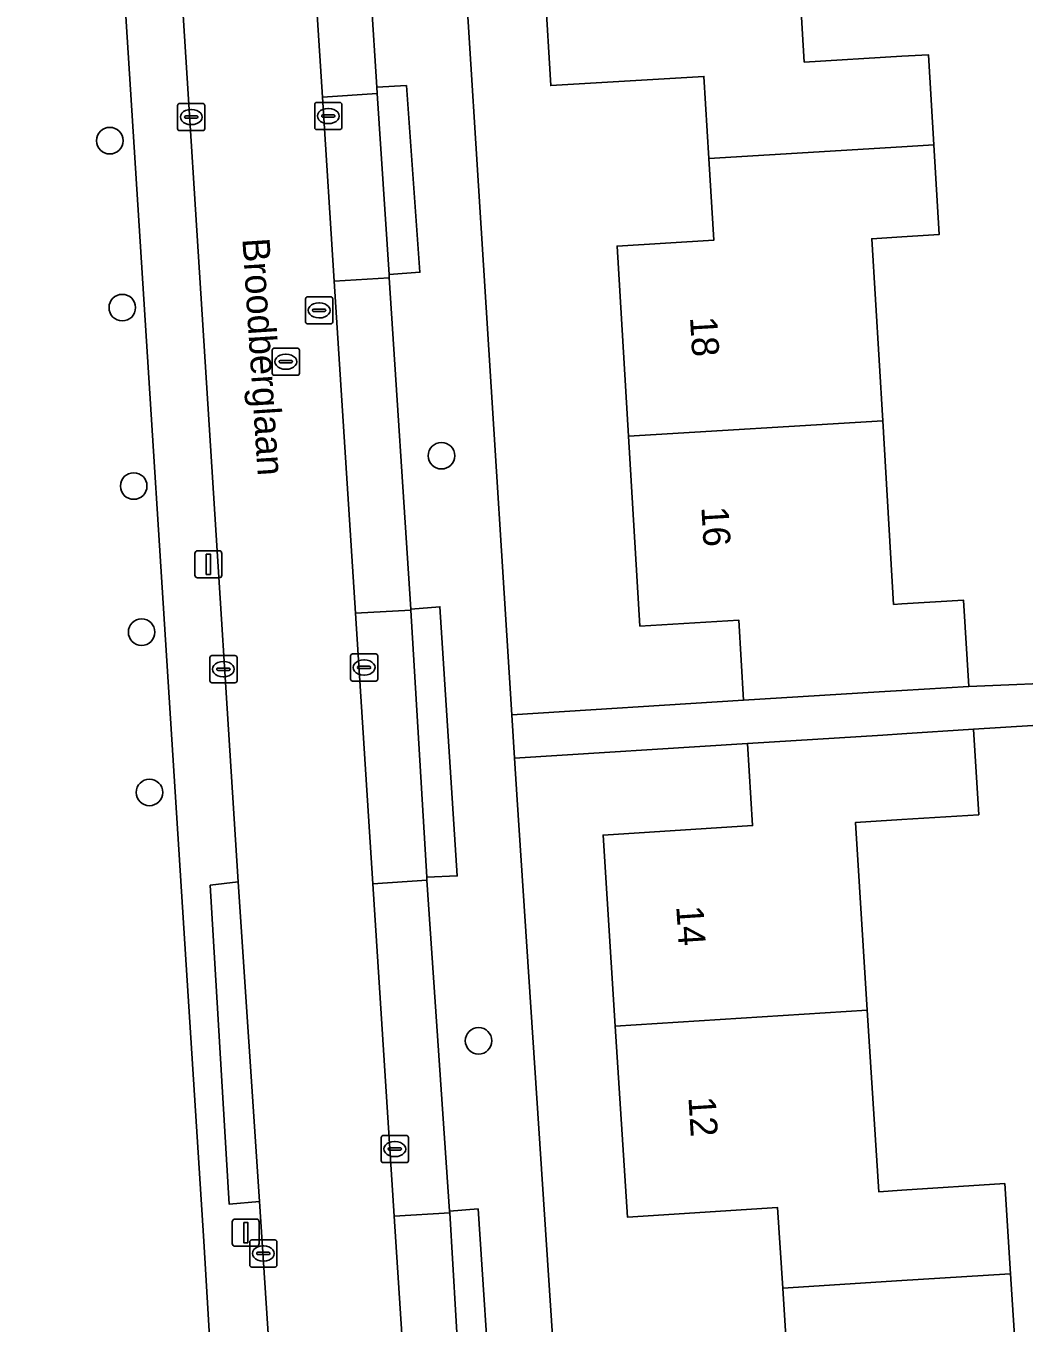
# Model space of a CAD drawing. Extents: x 159680 to 160786, y 387323 to 388340.
# Drawn here: x 160467.74 to 160504.5, y 388126.97 to 388174.76 of the extents above; entities that cross this region are included whole.
import ezdxf

# ---------------------------------------------------------------- set-up
doc = ezdxf.new("R2010")
doc.units = 0
for name, color, linetype in [('IMGEO_Boom', 7, 'Continuous'), ('IMGEO_Erf', 7, 'Continuous'), ('IMGEO_Kolk', 7, 'Continuous'), ('IMGEO_Lichtmast', 7, 'Continuous'), ('IMGEO_Openbare_ruimte_label', 7, 'Continuous'), ('IMGEO_Pand', 7, 'Continuous'), ('IMGEO_Pand_nummerreeks', 7, 'Continuous'), ('IMGEO_Parkeervlak_open', 7, 'Continuous'), ('IMGEO_Rijbaan_lokaal_open', 7, 'Continuous'), ('IMGEO_Rioolput', 7, 'Continuous'), ('IMGEO_Voetpad_open', 7, 'Continuous')]:
    doc.layers.add(name, color=color, linetype=linetype)

msp = doc.modelspace()

# ---------------------------------------------------------------- linework, layer by layer
at = {"layer": 'IMGEO_Boom'}
for centre in [(160470.824, 388170.534), (160471.285, 388164.382), (160483.038, 388158.927), (160471.705, 388157.81), (160471.997, 388152.427), (160472.286, 388146.521), (160484.407, 388137.369)]:
    msp.add_circle(centre, 0.489, dxfattribs=at)
at = {"layer": 'IMGEO_Erf'}
for points in [[(160476.522, 388090.3), (160476.219, 388097.501), (160474.291, 388129.99), (160473.641, 388140.17), (160471.41, 388175.127), (160471.045, 388180.851), (160470.027, 388196.801), (160469.99, 388197.379), (160469.788, 388200.533), (160469.68, 388202.232), (160467.736, 388232.609)], [(160496.006, 388180.063), (160496.402, 388173.427), (160500, 388173.642), (160500.973, 388173.7), (160501.171, 388170.383), (160501.369, 388167.071), (160500, 388166.989), (160498.887, 388166.923), (160499.289, 388160.206), (160499.693, 388153.445), (160500, 388153.463), (160502.271, 388153.599), (160502.461, 388150.417), (160510.69, 388150.767), (160506.498, 388211.005)], [(160521.761, 388126.51), (160521.555, 388129.835), (160521.355, 388133.075), (160523.873, 388133.231), (160523.451, 388140.064), (160523.032, 388146.834), (160520.4, 388146.672), (160520.194, 388150.002), (160512.008, 388149.496), (160513.31, 388128.441), (160511.877, 388128.352), (160510.579, 388149.338), (160502.628, 388148.846), (160502.828, 388145.698), (160500, 388145.518), (160498.282, 388145.408), (160498.722, 388138.496), (160499.147, 388131.81), (160500, 388131.864), (160503.783, 388132.105), (160503.994, 388128.785), (160504.2, 388125.556)], [(160488.993, 388144.947), (160494.499, 388145.298), (160494.307, 388148.317), (160485.726, 388147.778), (160485.822, 388146.243), (160489.363, 388092.593)], [(160491.487, 388090.677), (160492.564, 388090.772), (160492.112, 388097.87), (160491.661, 388104.968), (160497.241, 388105.323), (160497.053, 388108.285), (160496.865, 388111.246), (160493.814, 388111.052), (160493.367, 388118.08), (160492.92, 388125.108), (160495.795, 388125.291), (160495.607, 388128.255), (160495.418, 388131.222), (160489.889, 388130.871), (160489.441, 388137.908), (160488.993, 388144.947)]]:
    msp.add_lwpolyline(points, dxfattribs=at)
msp.add_lwpolyline([(160487.521, 388199.618), (160487.105, 388206.576), (160490.518, 388206.78), (160490.328, 388209.961), (160481.853, 388209.429), (160485.625, 388149.385), (160494.169, 388149.922), (160493.994, 388152.864), (160490.347, 388152.646), (160489.928, 388159.648), (160489.51, 388166.649), (160493.068, 388166.862), (160492.888, 388169.882), (160492.707, 388172.903), (160487.067, 388172.565), (160486.652, 388179.508), (160486.238, 388186.448), (160491.84, 388186.782), (160491.658, 388189.828), (160491.476, 388192.873), (160487.937, 388192.662)], close=True, dxfattribs=at)
at = {"layer": 'IMGEO_Kolk'}
for p, q in [((160473.397, 388171.905), (160474.249, 388171.905)), ((160478.445, 388171.942), (160479.297, 388171.942)), ((160473.322, 388170.979), (160473.322, 388171.831)), ((160473.581, 388171.399), (160473.581, 388171.411)), ((160473.624, 388171.448), (160474.022, 388171.448)), ((160473.81, 388171.685), (160473.835, 388171.685)), ((160474.065, 388171.411), (160474.065, 388171.399)), ((160474.323, 388171.831), (160474.323, 388170.979)), ((160478.37, 388171.016), (160478.37, 388171.868)), ((160478.629, 388171.436), (160478.629, 388171.448)), ((160478.672, 388171.485), (160479.07, 388171.485)), ((160478.858, 388171.722), (160478.883, 388171.722)), ((160479.113, 388171.448), (160479.113, 388171.436)), ((160479.371, 388171.868), (160479.371, 388171.016)), ((160474.019, 388171.362), (160473.621, 388171.362)), ((160473.833, 388171.125), (160473.808, 388171.125)), ((160479.297, 388170.942), (160478.445, 388170.942)), ((160479.067, 388171.399), (160478.669, 388171.399)), ((160478.881, 388171.162), (160478.856, 388171.162)), ((160474.249, 388170.905), (160473.397, 388170.905)), ((160474.508, 388150.635), (160474.508, 388151.487)), ((160474.583, 388151.561), (160475.435, 388151.561)), ((160474.996, 388151.341), (160475.021, 388151.341)), ((160475.509, 388151.487), (160475.509, 388150.635)), ((160479.69, 388150.697), (160479.69, 388151.549)), ((160479.765, 388151.623), (160480.617, 388151.623)), ((160480.178, 388151.403), (160480.203, 388151.403)), ((160480.691, 388151.549), (160480.691, 388150.697)), ((160474.767, 388151.055), (160474.767, 388151.067)), ((160475.205, 388151.018), (160474.807, 388151.018)), ((160474.81, 388151.104), (160475.208, 388151.104)), ((160475.251, 388151.067), (160475.251, 388151.055)), ((160479.949, 388151.117), (160479.949, 388151.129)), ((160480.387, 388151.08), (160479.989, 388151.08)), ((160479.992, 388151.166), (160480.39, 388151.166)), ((160480.433, 388151.129), (160480.433, 388151.117)), ((160475.435, 388150.561), (160474.583, 388150.561)), ((160475.019, 388150.781), (160474.994, 388150.781)), ((160480.617, 388150.623), (160479.765, 388150.623)), ((160480.201, 388150.843), (160480.176, 388150.843)), ((160480.821, 388132.955), (160480.821, 388133.807)), ((160480.896, 388133.881), (160481.748, 388133.881)), ((160481.309, 388133.661), (160481.334, 388133.661)), ((160481.822, 388133.807), (160481.822, 388132.955)), ((160481.08, 388133.375), (160481.08, 388133.387)), ((160481.518, 388133.338), (160481.12, 388133.338)), ((160481.123, 388133.424), (160481.521, 388133.424)), ((160481.564, 388133.387), (160481.564, 388133.375)), ((160481.748, 388132.881), (160480.896, 388132.881)), ((160481.332, 388133.101), (160481.307, 388133.101)), ((160475.978, 388129.106), (160475.978, 388129.958)), ((160476.053, 388130.032), (160476.905, 388130.032)), ((160476.979, 388129.958), (160476.979, 388129.106)), ((160476.237, 388129.526), (160476.237, 388129.538)), ((160476.675, 388129.489), (160476.277, 388129.489)), ((160476.28, 388129.575), (160476.678, 388129.575)), ((160476.466, 388129.812), (160476.491, 388129.812)), ((160476.721, 388129.538), (160476.721, 388129.526)), ((160476.905, 388129.032), (160476.053, 388129.032)), ((160476.489, 388129.252), (160476.464, 388129.252))]:
    msp.add_line(p, q, dxfattribs=at)
for points in [[(160473.397, 388171.905), (160474.249, 388171.905)], [(160478.445, 388171.942), (160479.297, 388171.942)], [(160473.322, 388170.979), (160473.322, 388171.831)], [(160474.323, 388171.831), (160474.323, 388170.979)], [(160478.37, 388171.016), (160478.37, 388171.868)], [(160479.371, 388171.868), (160479.371, 388171.016)], [(160479.297, 388170.942), (160478.445, 388170.942)], [(160474.249, 388170.905), (160473.397, 388170.905)], [(160474.508, 388150.635), (160474.508, 388151.487)], [(160474.583, 388151.561), (160475.435, 388151.561)], [(160475.509, 388151.487), (160475.509, 388150.635)], [(160479.69, 388150.697), (160479.69, 388151.549)], [(160479.765, 388151.623), (160480.617, 388151.623)], [(160480.691, 388151.549), (160480.691, 388150.697)], [(160475.435, 388150.561), (160474.583, 388150.561)], [(160480.617, 388150.623), (160479.765, 388150.623)], [(160480.821, 388132.955), (160480.821, 388133.807)], [(160480.896, 388133.881), (160481.748, 388133.881)], [(160481.822, 388133.807), (160481.822, 388132.955)], [(160481.748, 388132.881), (160480.896, 388132.881)], [(160475.978, 388129.106), (160475.978, 388129.958)], [(160476.053, 388130.032), (160476.905, 388130.032)], [(160476.979, 388129.958), (160476.979, 388129.106)], [(160476.905, 388129.032), (160476.053, 388129.032)]]:
    msp.add_lwpolyline(points, dxfattribs=at)
for centre, radius, start, end in [((160473.399, 388171.829), 0.0765, 91.552, 178.448), ((160473.399, 388171.829), 0.0765, 91.552, 178.448), ((160474.247, 388171.829), 0.0765, 1.552, 88.448), ((160474.247, 388171.829), 0.0765, 1.552, 88.448), ((160478.447, 388171.866), 0.0765, 91.552, 178.448), ((160478.447, 388171.866), 0.0765, 91.552, 178.448), ((160479.295, 388171.866), 0.0765, 1.552, 88.448), ((160479.295, 388171.866), 0.0765, 1.552, 88.448), ((160473.621, 388171.408), 0.0403, 85.8775, 175.7526), ((160474.026, 388171.41), 0.0386, 1.7309, 96.639), ((160478.669, 388171.445), 0.0403, 85.8775, 175.7526), ((160478.666, 388171.435), 0.0366, 178.938, 274.7102), ((160479.07, 388171.442), 0.043, 264.8664, 352.4533), ((160479.074, 388171.447), 0.0386, 1.7309, 96.639), ((160473.399, 388170.981), 0.0765, 181.552, 268.448), ((160473.399, 388170.981), 0.0765, 181.552, 268.448), ((160473.618, 388171.398), 0.0366, 178.938, 274.7102), ((160474.022, 388171.405), 0.043, 264.8664, 352.4533), ((160474.247, 388170.981), 0.0765, 271.552, 358.448), ((160474.247, 388170.981), 0.0765, 271.552, 358.448), ((160478.447, 388171.018), 0.0765, 181.552, 268.448), ((160478.447, 388171.018), 0.0765, 181.552, 268.448), ((160479.295, 388171.018), 0.0765, 271.552, 358.448), ((160479.295, 388171.018), 0.0765, 271.552, 358.448), ((160474.585, 388151.485), 0.0765, 91.552, 178.448), ((160474.585, 388151.485), 0.0765, 91.552, 178.448), ((160475.433, 388151.485), 0.0765, 1.552, 88.448), ((160475.433, 388151.485), 0.0765, 1.552, 88.448), ((160479.767, 388151.547), 0.0765, 91.552, 178.448), ((160479.767, 388151.547), 0.0765, 91.552, 178.448), ((160480.615, 388151.547), 0.0765, 1.552, 88.448), ((160480.615, 388151.547), 0.0765, 1.552, 88.448), ((160474.807, 388151.064), 0.0403, 85.8775, 175.7526), ((160474.804, 388151.054), 0.0366, 178.938, 274.7102), ((160475.208, 388151.061), 0.043, 264.8664, 352.4533), ((160475.212, 388151.066), 0.0386, 1.7309, 96.639), ((160479.989, 388151.126), 0.0403, 85.8775, 175.7526), ((160479.986, 388151.116), 0.0366, 178.938, 274.7102), ((160480.39, 388151.123), 0.043, 264.8664, 352.4533), ((160480.394, 388151.128), 0.0386, 1.7309, 96.639), ((160474.585, 388150.637), 0.0765, 181.552, 268.448), ((160474.585, 388150.637), 0.0765, 181.552, 268.448), ((160475.433, 388150.637), 0.0765, 271.552, 358.448), ((160475.433, 388150.637), 0.0765, 271.552, 358.448), ((160479.767, 388150.699), 0.0765, 181.552, 268.448), ((160479.767, 388150.699), 0.0765, 181.552, 268.448), ((160480.615, 388150.699), 0.0765, 271.552, 358.448), ((160480.615, 388150.699), 0.0765, 271.552, 358.448), ((160480.898, 388133.805), 0.0765, 91.552, 178.448), ((160480.898, 388133.805), 0.0765, 91.552, 178.448), ((160481.746, 388133.805), 0.0765, 1.552, 88.448), ((160481.746, 388133.805), 0.0765, 1.552, 88.448), ((160481.12, 388133.384), 0.0403, 85.8775, 175.7526), ((160481.117, 388133.374), 0.0366, 178.938, 274.7102), ((160481.521, 388133.381), 0.043, 264.8664, 352.4533), ((160481.525, 388133.386), 0.0386, 1.7309, 96.639), ((160480.898, 388132.957), 0.0765, 181.552, 268.448), ((160480.898, 388132.957), 0.0765, 181.552, 268.448), ((160481.746, 388132.957), 0.0765, 271.552, 358.448), ((160481.746, 388132.957), 0.0765, 271.552, 358.448), ((160476.055, 388129.956), 0.0765, 91.552, 178.448), ((160476.055, 388129.956), 0.0765, 91.552, 178.448), ((160476.903, 388129.956), 0.0765, 1.552, 88.448), ((160476.903, 388129.956), 0.0765, 1.552, 88.448), ((160476.277, 388129.535), 0.0403, 85.8775, 175.7526), ((160476.274, 388129.525), 0.0366, 178.938, 274.7102), ((160476.678, 388129.532), 0.043, 264.8664, 352.4533), ((160476.682, 388129.537), 0.0386, 1.7309, 96.639), ((160476.055, 388129.108), 0.0765, 181.552, 268.448), ((160476.055, 388129.108), 0.0765, 181.552, 268.448), ((160476.903, 388129.108), 0.0765, 271.552, 358.448), ((160476.903, 388129.108), 0.0765, 271.552, 358.448)]:
    msp.add_arc(centre, radius, start, end, dxfattribs=at)
for centre, major_axis, ratio, start_param, end_param in [((160473.809, 388171.405), (-0.387, 0.002), 0.722429, 4.712389, 7.853982), ((160473.834, 388171.405), (-0.39, 0.002), 0.717154, 1.570796, 4.712389), ((160478.857, 388171.442), (-0.387, 0.002), 0.722429, 4.712389, 7.853982), ((160478.882, 388171.442), (-0.39, 0.002), 0.717154, 1.570796, 4.712389), ((160474.995, 388151.061), (-0.387, 0.002), 0.722429, 4.712389, 7.853982), ((160475.02, 388151.061), (-0.39, 0.002), 0.717154, 1.570796, 4.712389), ((160480.177, 388151.123), (-0.387, 0.002), 0.722429, 4.712389, 7.853982), ((160480.202, 388151.123), (-0.39, 0.002), 0.717154, 1.570796, 4.712389), ((160481.308, 388133.381), (-0.387, 0.002), 0.722429, 4.712389, 7.853982), ((160481.333, 388133.381), (-0.39, 0.002), 0.717154, 1.570796, 4.712389), ((160476.465, 388129.532), (-0.387, 0.002), 0.722429, 4.712389, 7.853982), ((160476.49, 388129.532), (-0.39, 0.002), 0.717154, 1.570796, 4.712389)]:
    msp.add_ellipse(centre, major_axis=major_axis, ratio=ratio, start_param=start_param, end_param=end_param, dxfattribs=at)
at = {"layer": 'IMGEO_Lichtmast'}
for p, q in [((160473.959, 388154.527), (160473.959, 388155.327)), ((160473.959, 388155.327), (160473.959, 388154.527)), ((160474.059, 388155.427), (160474.849, 388155.427)), ((160474.849, 388155.427), (160474.059, 388155.427)), ((160474.949, 388155.327), (160474.949, 388154.527)), ((160474.949, 388154.527), (160474.949, 388155.327)), ((160474.849, 388154.427), (160474.059, 388154.427)), ((160474.059, 388154.427), (160474.849, 388154.427)), ((160475.435, 388130.8), (160476.225, 388130.8)), ((160476.225, 388130.8), (160475.435, 388130.8)), ((160475.335, 388129.9), (160475.335, 388130.7)), ((160475.335, 388130.7), (160475.335, 388129.9)), ((160476.325, 388130.7), (160476.325, 388129.9)), ((160476.325, 388129.9), (160476.325, 388130.7)), ((160476.225, 388129.8), (160475.435, 388129.8)), ((160475.435, 388129.8), (160476.225, 388129.8))]:
    msp.add_line(p, q, dxfattribs=at)
for points in [[(160474.379, 388155.302), (160474.529, 388155.302), (160474.529, 388154.552), (160474.379, 388154.552), (160474.379, 388155.302)], [(160475.755, 388130.675), (160475.905, 388130.675), (160475.905, 388129.925), (160475.755, 388129.925), (160475.755, 388130.675)]]:
    msp.add_lwpolyline(points, dxfattribs=at)
for centre, start, end in [((160474.059, 388155.327), 90, 180), ((160474.059, 388155.327), 90, 180), ((160474.849, 388155.327), 0, 90), ((160474.849, 388155.327), 360, 90), ((160474.059, 388154.527), 180, 270), ((160474.059, 388154.527), 180, 270), ((160474.849, 388154.527), 270, 0), ((160474.849, 388154.527), 270, 0), ((160475.435, 388130.7), 90, 180), ((160475.435, 388130.7), 90, 180), ((160476.225, 388130.7), 0, 90), ((160476.225, 388130.7), 360, 90), ((160475.435, 388129.9), 180, 270), ((160475.435, 388129.9), 180, 270), ((160476.225, 388129.9), 270, 0), ((160476.225, 388129.9), 270, 0)]:
    msp.add_arc(centre, 0.1, start, end, dxfattribs=at)
at = {"layer": 'IMGEO_Pand'}
for points in [[(160500, 388170.312), (160501.171, 388170.383), (160500.973, 388173.7), (160500, 388173.642), (160496.402, 388173.427), (160496.006, 388180.063), (160486.652, 388179.508), (160487.067, 388172.565), (160492.707, 388172.903), (160492.888, 388169.882)], [(160492.888, 388169.882), (160493.068, 388166.862), (160489.51, 388166.649), (160489.928, 388159.648), (160499.289, 388160.206), (160498.887, 388166.923), (160500, 388166.989), (160501.369, 388167.071), (160501.171, 388170.383), (160500, 388170.312)], [(160489.928, 388159.648), (160490.347, 388152.646), (160493.994, 388152.864), (160494.169, 388149.922), (160499.161, 388150.221), (160500, 388150.271), (160502.461, 388150.417), (160502.271, 388153.599), (160500, 388153.463), (160499.693, 388153.445), (160499.289, 388160.206)], [(160498.722, 388138.496), (160498.282, 388145.408), (160500, 388145.518), (160502.828, 388145.698), (160502.628, 388148.846), (160500, 388148.679), (160499.297, 388148.634), (160494.307, 388148.317), (160494.499, 388145.298), (160488.993, 388144.947), (160489.441, 388137.908)], [(160503.994, 388128.785), (160503.783, 388132.105), (160500, 388131.864), (160499.147, 388131.81), (160498.722, 388138.496), (160489.441, 388137.908), (160489.889, 388130.871), (160495.418, 388131.222), (160495.607, 388128.255), (160500, 388128.533), (160503.794, 388128.773)], [(160503.794, 388128.773), (160500, 388128.533), (160495.607, 388128.255), (160495.795, 388125.291), (160492.92, 388125.108), (160493.367, 388118.08), (160500, 388118.502), (160502.04, 388118.632), (160501.61, 388125.391), (160504.2, 388125.556), (160503.994, 388128.785)]]:
    msp.add_lwpolyline(points, close=True, dxfattribs=at)
at = {"layer": 'IMGEO_Parkeervlak_open'}
for points in [[(160479.823, 388185.588), (160477.804, 388185.454), (160478.657, 388172.142), (160480.674, 388172.273), (160480.659, 388172.507)], [(160481.115, 388165.485), (160479.092, 388165.353), (160479.876, 388153.12), (160481.91, 388153.241), (160481.908, 388153.267)], [(160482.506, 388143.291), (160480.515, 388143.155), (160481.3, 388130.913), (160483.342, 388131.033), (160483.339, 388131.091)]]:
    msp.add_lwpolyline(points, close=True, dxfattribs=at)
at = {"layer": 'IMGEO_Rijbaan_lokaal_open'}
for points in [[(160479.876, 388153.12), (160479.092, 388165.353), (160478.657, 388172.142), (160477.804, 388185.454), (160477.378, 388192.106), (160477.086, 388196.654), (160472.184, 388196.332), (160472.2, 388196.074), (160475.549, 388143.221), (160476.341, 388131.447), (160478.098, 388104.669)], [(160479.721, 388101.727), (160483.154, 388101.979), (160483.044, 388103.702), (160482.575, 388111.024), (160481.797, 388123.157), (160481.3, 388130.913), (160480.515, 388143.155), (160479.876, 388153.12)]]:
    msp.add_lwpolyline(points, dxfattribs=at)
at = {"layer": 'IMGEO_Rioolput'}
for p, q in [((160478.109, 388164.782), (160478.961, 388164.782)), ((160478.034, 388163.856), (160478.034, 388164.708)), ((160478.293, 388164.276), (160478.293, 388164.288)), ((160478.731, 388164.239), (160478.333, 388164.239)), ((160478.336, 388164.325), (160478.734, 388164.325)), ((160478.522, 388164.562), (160478.547, 388164.562)), ((160478.777, 388164.288), (160478.777, 388164.276)), ((160479.035, 388164.708), (160479.035, 388163.856)), ((160478.961, 388163.782), (160478.109, 388163.782)), ((160478.545, 388164.002), (160478.52, 388164.002)), ((160476.807, 388161.963), (160476.807, 388162.815)), ((160476.882, 388162.889), (160477.734, 388162.889)), ((160477.808, 388162.815), (160477.808, 388161.963)), ((160477.066, 388162.383), (160477.066, 388162.395)), ((160477.504, 388162.346), (160477.106, 388162.346)), ((160477.109, 388162.432), (160477.507, 388162.432)), ((160477.295, 388162.669), (160477.32, 388162.669)), ((160477.55, 388162.395), (160477.55, 388162.383)), ((160477.734, 388161.889), (160476.882, 388161.889)), ((160477.318, 388162.109), (160477.293, 388162.109))]:
    msp.add_line(p, q, dxfattribs=at)
for points in [[(160478.109, 388164.782), (160478.961, 388164.782)], [(160478.034, 388163.856), (160478.034, 388164.708)], [(160479.035, 388164.708), (160479.035, 388163.856)], [(160478.961, 388163.782), (160478.109, 388163.782)], [(160476.807, 388161.963), (160476.807, 388162.815)], [(160476.882, 388162.889), (160477.734, 388162.889)], [(160477.808, 388162.815), (160477.808, 388161.963)], [(160477.734, 388161.889), (160476.882, 388161.889)]]:
    msp.add_lwpolyline(points, dxfattribs=at)
for centre, radius, start, end in [((160478.111, 388164.706), 0.0765, 91.552, 178.448), ((160478.111, 388164.706), 0.0765, 91.552, 178.448), ((160478.959, 388164.706), 0.0765, 1.552, 88.448), ((160478.959, 388164.706), 0.0765, 1.552, 88.448), ((160478.333, 388164.285), 0.0403, 85.8775, 175.7526), ((160478.33, 388164.275), 0.0366, 178.938, 274.7102), ((160478.734, 388164.282), 0.043, 264.8664, 352.4533), ((160478.738, 388164.287), 0.0386, 1.7309, 96.639), ((160478.111, 388163.858), 0.0765, 181.552, 268.448), ((160478.111, 388163.858), 0.0765, 181.552, 268.448), ((160478.959, 388163.858), 0.0765, 271.552, 358.448), ((160478.959, 388163.858), 0.0765, 271.552, 358.448), ((160476.884, 388162.813), 0.0765, 91.552, 178.448), ((160476.884, 388162.813), 0.0765, 91.552, 178.448), ((160477.732, 388162.813), 0.0765, 1.552, 88.448), ((160477.732, 388162.813), 0.0765, 1.552, 88.448), ((160477.106, 388162.392), 0.0403, 85.8775, 175.7526), ((160477.103, 388162.382), 0.0366, 178.938, 274.7102), ((160477.507, 388162.389), 0.043, 264.8664, 352.4533), ((160477.511, 388162.394), 0.0386, 1.7309, 96.639), ((160476.884, 388161.965), 0.0765, 181.552, 268.448), ((160476.884, 388161.965), 0.0765, 181.552, 268.448), ((160477.732, 388161.965), 0.0765, 271.552, 358.448), ((160477.732, 388161.965), 0.0765, 271.552, 358.448)]:
    msp.add_arc(centre, radius, start, end, dxfattribs=at)
for centre, major_axis, ratio, start_param, end_param in [((160478.521, 388164.282), (-0.387, 0.002), 0.722429, 4.712389, 7.853982), ((160478.546, 388164.282), (-0.39, 0.002), 0.717154, 1.570796, 4.712389), ((160477.294, 388162.389), (-0.387, 0.002), 0.722429, 4.712389, 7.853982), ((160477.319, 388162.389), (-0.39, 0.002), 0.717154, 1.570796, 4.712389)]:
    msp.add_ellipse(centre, major_axis=major_axis, ratio=ratio, start_param=start_param, end_param=end_param, dxfattribs=at)
at = {"layer": 'IMGEO_Voetpad_open'}
for points in [[(160467.736, 388232.609), (160469.68, 388202.232), (160469.788, 388200.533), (160469.99, 388197.379), (160470.027, 388196.801), (160471.045, 388180.851), (160471.41, 388175.127), (160473.641, 388140.17), (160474.291, 388129.99), (160476.219, 388097.501), (160476.522, 388090.3)], [(160489.363, 388092.593), (160485.822, 388146.243), (160485.726, 388147.778), (160485.625, 388149.385), (160481.853, 388209.429), (160481.736, 388211.296), (160481.734, 388211.328), (160480.994, 388223.105), (160480.445, 388231.84)], [(160477.158, 388227.573), (160478.261, 388209.857), (160479.349, 388209.924), (160479.604, 388205.741), (160478.51, 388205.654), (160478.521, 388205.49), (160479.368, 388192.452), (160480.453, 388192.507), (160480.928, 388185.79), (160479.815, 388185.721), (160479.823, 388185.588), (160480.659, 388172.507), (160481.751, 388172.563), (160482.248, 388165.684), (160481.107, 388165.606), (160481.115, 388165.485), (160481.908, 388153.267), (160482.984, 388153.36), (160483.619, 388143.443), (160482.499, 388143.397), (160482.506, 388143.291), (160483.339, 388131.091), (160484.385, 388131.174), (160484.896, 388123.543)], [(160506.498, 388211.005), (160510.69, 388150.767), (160502.461, 388150.417), (160500, 388150.271), (160499.161, 388150.221), (160494.169, 388149.922), (160485.625, 388149.385), (160485.726, 388147.778), (160494.307, 388148.317), (160499.297, 388148.634), (160500, 388148.679), (160502.628, 388148.846), (160510.579, 388149.338), (160511.877, 388128.352), (160513.31, 388128.441), (160512.008, 388149.496), (160520.194, 388150.002), (160523.477, 388150.205), (160528.467, 388150.513), (160537.091, 388151.061)], [(160478.098, 388104.669), (160476.341, 388131.447), (160475.218, 388131.354), (160474.521, 388143.102), (160475.549, 388143.221), (160472.2, 388196.074)]]:
    msp.add_lwpolyline(points, dxfattribs=at)
for points in [[(160481.751, 388172.563), (160480.659, 388172.507), (160480.674, 388172.273), (160481.107, 388165.606), (160482.248, 388165.684)], [(160480.674, 388172.273), (160478.657, 388172.142), (160479.092, 388165.353), (160481.115, 388165.485), (160481.107, 388165.606)], [(160482.984, 388153.36), (160481.908, 388153.267), (160481.91, 388153.241), (160482.499, 388143.397), (160483.619, 388143.443)], [(160481.91, 388153.241), (160479.876, 388153.12), (160480.515, 388143.155), (160482.506, 388143.291), (160482.499, 388143.397)], [(160475.549, 388143.221), (160474.521, 388143.102), (160475.218, 388131.354), (160476.341, 388131.447)], [(160483.342, 388131.033), (160481.3, 388130.913), (160481.797, 388123.157), (160483.8, 388123.293), (160483.788, 388123.465)], [(160484.385, 388131.174), (160483.339, 388131.091), (160483.342, 388131.033), (160483.788, 388123.465), (160484.896, 388123.543)]]:
    msp.add_lwpolyline(points, close=True, dxfattribs=at)

# ---------------------------------------------------------------- texts
at = {"layer": 'IMGEO_Openbare_ruimte_label'}
msp.add_text('Broodberglaan', height=1, rotation=273.7264, dxfattribs=at).set_placement((160475.705, 388166.918))
at = {"layer": 'IMGEO_Pand_nummerreeks'}
for s, rotation, p in [('18', 273.4207, (160492.191, 388164.029)), ('16', 273.4207, (160492.61, 388157.031)), ('14', 273.6422, (160491.685, 388142.322)), ('12', 273.6422, (160492.133, 388135.287))]:
    msp.add_text(s, height=1, rotation=rotation, dxfattribs=at).set_placement(p)

doc.saveas('drawing.dxf')
